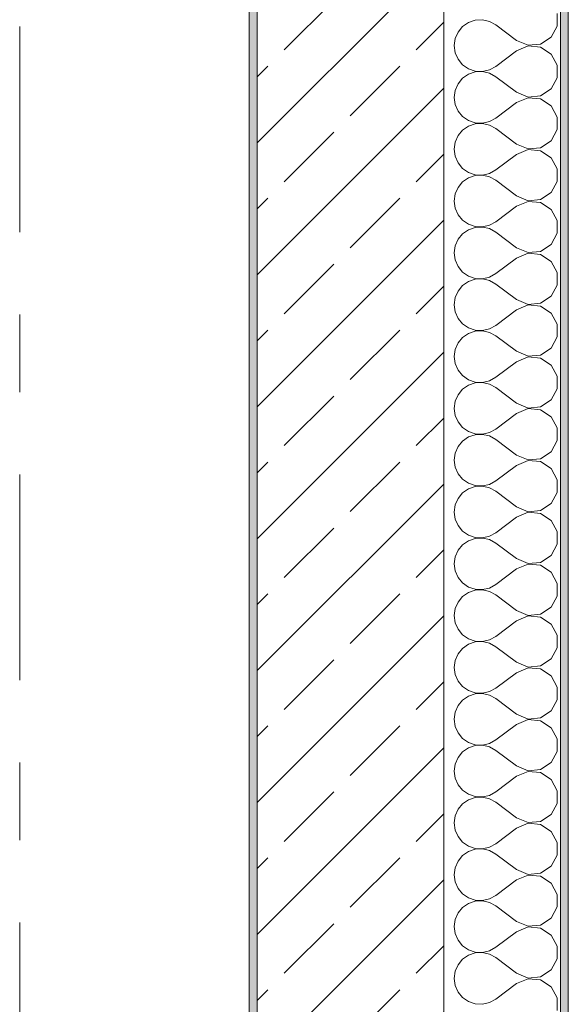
# Model space of a CAD drawing. Header units: metres. Extents: x -3.6 to 84.5, y -11 to 16.8.
# Tile 376 of 389: x 61.7 to 62.4, y 9.2 to 10.4. Entities that reach past the tile are written whole.
import ezdxf

# ---------------------------------------------------------------- set-up
doc = ezdxf.new("R2010")
doc.units = ezdxf.units.M
doc.header["$MEASUREMENT"] = 0
doc.linetypes.add('Strichlinie doppelt', pattern=[0.546806, 0.264583, -0.105833, 0.070556, -0.105833])
doc.layers.add('451 - Universal.Achsen Raster', color=7, linetype='Continuous')
doc.layers.add('604 - Struktur.Wand Aussen', color=7, linetype='Continuous')

# ---------------------------------------------------------------- blocks, each defined once
blk = doc.blocks.new('*X17')
at = {"layer": '604 - Struktur.Wand Aussen', "color": 7, "linetype": 'Continuous', "lineweight": 5}
for p, q in [((62.4207, 10.4252), (62.4207, 10.4415)), ((62.3068, 10.4298), (62.2992, 10.4246)), ((62.3155, 10.4328), (62.3068, 10.4298)), ((62.3247, 10.4332), (62.3155, 10.4328)), ((62.3336, 10.4311), (62.3247, 10.4332)), ((62.3417, 10.4267), (62.3336, 10.4311)), ((62.3684, 10.4067), (62.3417, 10.4267)), ((62.413, 10.4109), (62.4207, 10.4252)), ((62.2933, 10.4175), (62.2896, 10.4091)), ((62.2992, 10.4246), (62.2933, 10.4175)), ((62.2896, 10.4091), (62.2884, 10.4)), ((62.2884, 10.4), (62.2896, 10.3909)), ((62.3684, 10.4067), (62.3833, 10.4004)), ((62.3833, 10.3996), (62.3684, 10.3933)), ((62.3833, 10.4004), (62.3995, 10.4019)), ((62.3995, 10.3981), (62.3833, 10.3996)), ((62.3995, 10.4019), (62.413, 10.4109)), ((62.2896, 10.3909), (62.2933, 10.3825)), ((62.3684, 10.3933), (62.3417, 10.3733)), ((62.413, 10.3891), (62.3995, 10.3981)), ((62.4207, 10.3748), (62.413, 10.3891)), ((62.2933, 10.3825), (62.2992, 10.3754)), ((62.2992, 10.3754), (62.3068, 10.3702)), ((62.4207, 10.3585), (62.4207, 10.3748)), ((62.3068, 10.3631), (62.2992, 10.3579)), ((62.3068, 10.3702), (62.3155, 10.3672)), ((62.3155, 10.3661), (62.3068, 10.3631)), ((62.3155, 10.3672), (62.3247, 10.3668)), ((62.3247, 10.3665), (62.3155, 10.3661)), ((62.3247, 10.3668), (62.3336, 10.3689)), ((62.3336, 10.3645), (62.3247, 10.3665)), ((62.3336, 10.3689), (62.3417, 10.3733)), ((62.3417, 10.36), (62.3336, 10.3645)), ((62.2933, 10.3509), (62.2896, 10.3424)), ((62.2992, 10.3579), (62.2933, 10.3509)), ((62.3684, 10.34), (62.3417, 10.36)), ((62.413, 10.3442), (62.4207, 10.3585)), ((62.2896, 10.3424), (62.2884, 10.3333)), ((62.3684, 10.34), (62.3833, 10.3337)), ((62.3995, 10.3352), (62.413, 10.3442)), ((62.2884, 10.3333), (62.2896, 10.3242)), ((62.2896, 10.3242), (62.2933, 10.3158)), ((62.3684, 10.3267), (62.3417, 10.3067)), ((62.3833, 10.333), (62.3684, 10.3267)), ((62.3833, 10.3337), (62.3995, 10.3352)), ((62.3995, 10.3314), (62.3833, 10.333)), ((62.413, 10.3224), (62.3995, 10.3314)), ((62.2933, 10.3158), (62.2992, 10.3087)), ((62.4207, 10.3081), (62.413, 10.3224)), ((62.2992, 10.3087), (62.3068, 10.3035)), ((62.3068, 10.3035), (62.3155, 10.3006)), ((62.3155, 10.2994), (62.3068, 10.2965)), ((62.3155, 10.3006), (62.3247, 10.3001)), ((62.3247, 10.2999), (62.3155, 10.2994)), ((62.3247, 10.3001), (62.3336, 10.3022)), ((62.3336, 10.2978), (62.3247, 10.2999)), ((62.3336, 10.3022), (62.3417, 10.3067)), ((62.4207, 10.2919), (62.4207, 10.3081)), ((62.2992, 10.2913), (62.2933, 10.2842)), ((62.3068, 10.2965), (62.2992, 10.2913)), ((62.3417, 10.2933), (62.3336, 10.2978)), ((62.3684, 10.2733), (62.3417, 10.2933)), ((62.413, 10.2776), (62.4207, 10.2919)), ((62.2896, 10.2758), (62.2884, 10.2667)), ((62.2933, 10.2842), (62.2896, 10.2758)), ((62.3684, 10.2733), (62.3833, 10.267)), ((62.3995, 10.2686), (62.413, 10.2776)), ((62.2884, 10.2667), (62.2896, 10.2576)), ((62.3684, 10.26), (62.3417, 10.24)), ((62.3833, 10.2663), (62.3684, 10.26)), ((62.3833, 10.267), (62.3995, 10.2686)), ((62.3995, 10.2648), (62.3833, 10.2663)), ((62.413, 10.2558), (62.3995, 10.2648)), ((62.2896, 10.2576), (62.2933, 10.2491)), ((62.2933, 10.2491), (62.2992, 10.2421)), ((62.4207, 10.2415), (62.413, 10.2558)), ((62.2992, 10.2421), (62.3068, 10.2369)), ((62.3068, 10.2369), (62.3155, 10.2339)), ((62.3247, 10.2335), (62.3336, 10.2355)), ((62.3336, 10.2355), (62.3417, 10.24)), ((62.4207, 10.2252), (62.4207, 10.2415)), ((62.2992, 10.2246), (62.2933, 10.2175)), ((62.3068, 10.2298), (62.2992, 10.2246)), ((62.3155, 10.2328), (62.3068, 10.2298)), ((62.3155, 10.2339), (62.3247, 10.2335)), ((62.3247, 10.2332), (62.3155, 10.2328)), ((62.3336, 10.2311), (62.3247, 10.2332)), ((62.3417, 10.2267), (62.3336, 10.2311)), ((62.3684, 10.2067), (62.3417, 10.2267)), ((62.413, 10.2109), (62.4207, 10.2252)), ((62.2933, 10.2175), (62.2896, 10.2091)), ((62.3995, 10.2019), (62.413, 10.2109)), ((62.2896, 10.2091), (62.2884, 10.2)), ((62.2884, 10.2), (62.2896, 10.1909)), ((62.3684, 10.2067), (62.3833, 10.2004)), ((62.3833, 10.1996), (62.3684, 10.1933)), ((62.3833, 10.2004), (62.3995, 10.2019)), ((62.3995, 10.1981), (62.3833, 10.1996)), ((62.413, 10.1891), (62.3995, 10.1981)), ((62.2896, 10.1909), (62.2933, 10.1825)), ((62.3684, 10.1933), (62.3417, 10.1733)), ((62.4207, 10.1748), (62.413, 10.1891)), ((62.2933, 10.1825), (62.2992, 10.1754)), ((62.2992, 10.1754), (62.3068, 10.1702)), ((62.3336, 10.1689), (62.3417, 10.1733)), ((62.4207, 10.1585), (62.4207, 10.1748)), ((62.3068, 10.1631), (62.2992, 10.1579)), ((62.3068, 10.1702), (62.3155, 10.1672)), ((62.3155, 10.1661), (62.3068, 10.1631)), ((62.3155, 10.1672), (62.3247, 10.1668)), ((62.3247, 10.1665), (62.3155, 10.1661)), ((62.3247, 10.1668), (62.3336, 10.1689)), ((62.3336, 10.1645), (62.3247, 10.1665)), ((62.3417, 10.16), (62.3336, 10.1645)), ((62.3684, 10.14), (62.3417, 10.16)), ((62.2933, 10.1509), (62.2896, 10.1424)), ((62.2992, 10.1579), (62.2933, 10.1509)), ((62.413, 10.1442), (62.4207, 10.1585)), ((62.2896, 10.1424), (62.2884, 10.1333)), ((62.2884, 10.1333), (62.2896, 10.1242)), ((62.3684, 10.14), (62.3833, 10.1337)), ((62.3833, 10.1337), (62.3995, 10.1352)), ((62.3995, 10.1352), (62.413, 10.1442)), ((62.2896, 10.1242), (62.2933, 10.1158)), ((62.3684, 10.1267), (62.3417, 10.1067)), ((62.3833, 10.133), (62.3684, 10.1267)), ((62.3995, 10.1314), (62.3833, 10.133)), ((62.413, 10.1224), (62.3995, 10.1314)), ((62.4207, 10.1081), (62.413, 10.1224)), ((62.2933, 10.1158), (62.2992, 10.1087)), ((62.2992, 10.1087), (62.3068, 10.1035)), ((62.4207, 10.0919), (62.4207, 10.1081)), ((62.3068, 10.0965), (62.2992, 10.0913)), ((62.3068, 10.1035), (62.3155, 10.1006)), ((62.3155, 10.0994), (62.3068, 10.0965)), ((62.3155, 10.1006), (62.3247, 10.1001)), ((62.3247, 10.0999), (62.3155, 10.0994)), ((62.3247, 10.1001), (62.3336, 10.1022)), ((62.3336, 10.0978), (62.3247, 10.0999)), ((62.3336, 10.1022), (62.3417, 10.1067)), ((62.3417, 10.0933), (62.3336, 10.0978)), ((62.2933, 10.0842), (62.2896, 10.0758)), ((62.2992, 10.0913), (62.2933, 10.0842)), ((62.3684, 10.0733), (62.3417, 10.0933)), ((62.413, 10.0776), (62.4207, 10.0919)), ((62.2896, 10.0758), (62.2884, 10.0667)), ((62.3684, 10.0733), (62.3833, 10.067)), ((62.3995, 10.0686), (62.413, 10.0776)), ((62.2884, 10.0667), (62.2896, 10.0576)), ((62.2896, 10.0576), (62.2933, 10.0491)), ((62.3684, 10.06), (62.3417, 10.04)), ((62.3833, 10.0663), (62.3684, 10.06)), ((62.3833, 10.067), (62.3995, 10.0686)), ((62.3995, 10.0648), (62.3833, 10.0663)), ((62.413, 10.0558), (62.3995, 10.0648)), ((62.2933, 10.0491), (62.2992, 10.0421)), ((62.4207, 10.0415), (62.413, 10.0558)), ((62.2992, 10.0421), (62.3068, 10.0369)), ((62.3068, 10.0369), (62.3155, 10.0339)), ((62.3155, 10.0328), (62.3068, 10.0298)), ((62.3155, 10.0339), (62.3247, 10.0335)), ((62.3247, 10.0332), (62.3155, 10.0328)), ((62.3247, 10.0335), (62.3336, 10.0355)), ((62.3336, 10.0311), (62.3247, 10.0332)), ((62.3336, 10.0355), (62.3417, 10.04)), ((62.4207, 10.0252), (62.4207, 10.0415)), ((62.2992, 10.0246), (62.2933, 10.0175)), ((62.3068, 10.0298), (62.2992, 10.0246)), ((62.3417, 10.0267), (62.3336, 10.0311)), ((62.3684, 10.0067), (62.3417, 10.0267)), ((62.413, 10.0109), (62.4207, 10.0252)), ((62.2896, 10.0091), (62.2884, 10)), ((62.2933, 10.0175), (62.2896, 10.0091)), ((62.3684, 10.0067), (62.3833, 10.0004)), ((62.3995, 10.0019), (62.413, 10.0109)), ((62.2884, 10), (62.2896, 9.9909)), ((62.3833, 9.9996), (62.3684, 9.9933)), ((62.3833, 10.0004), (62.3995, 10.0019)), ((62.3995, 9.9981), (62.3833, 9.9996)), ((62.413, 9.9891), (62.3995, 9.9981)), ((62.2896, 9.9909), (62.2933, 9.9825)), ((62.2933, 9.9825), (62.2992, 9.9754)), ((62.3684, 9.9933), (62.3417, 9.9733)), ((62.4207, 9.9748), (62.413, 9.9891)), ((62.2992, 9.9754), (62.3068, 9.9702)), ((62.3068, 9.9702), (62.3155, 9.9672)), ((62.3247, 9.9668), (62.3336, 9.9689)), ((62.3336, 9.9689), (62.3417, 9.9733)), ((62.4207, 9.9585), (62.4207, 9.9748)), ((62.2992, 9.9579), (62.2933, 9.9509)), ((62.3068, 9.9631), (62.2992, 9.9579)), ((62.3155, 9.9661), (62.3068, 9.9631)), ((62.3155, 9.9672), (62.3247, 9.9668)), ((62.3247, 9.9665), (62.3155, 9.9661)), ((62.3336, 9.9645), (62.3247, 9.9665)), ((62.3417, 9.96), (62.3336, 9.9645)), ((62.3684, 9.94), (62.3417, 9.96)), ((62.413, 9.9442), (62.4207, 9.9585)), ((62.2933, 9.9509), (62.2896, 9.9424)), ((62.3995, 9.9352), (62.413, 9.9442)), ((62.2896, 9.9424), (62.2884, 9.9333)), ((62.2884, 9.9333), (62.2896, 9.9242)), ((62.3684, 9.94), (62.3833, 9.9337)), ((62.3833, 9.933), (62.3684, 9.9267)), ((62.3833, 9.9337), (62.3995, 9.9352)), ((62.3995, 9.9314), (62.3833, 9.933)), ((62.413, 9.9224), (62.3995, 9.9314)), ((62.2896, 9.9242), (62.2933, 9.9158)), ((62.3684, 9.9267), (62.3417, 9.9067)), ((62.4207, 9.9081), (62.413, 9.9224)), ((62.2933, 9.9158), (62.2992, 9.9087)), ((62.2992, 9.9087), (62.3068, 9.9035)), ((62.3336, 9.9022), (62.3417, 9.9067)), ((62.4207, 9.8919), (62.4207, 9.9081)), ((62.3068, 9.8965), (62.2992, 9.8913)), ((62.3068, 9.9035), (62.3155, 9.9006)), ((62.3155, 9.8994), (62.3068, 9.8965)), ((62.3155, 9.9006), (62.3247, 9.9001)), ((62.3247, 9.8999), (62.3155, 9.8994)), ((62.3247, 9.9001), (62.3336, 9.9022)), ((62.3336, 9.8978), (62.3247, 9.8999)), ((62.3417, 9.8933), (62.3336, 9.8978)), ((62.3684, 9.8733), (62.3417, 9.8933)), ((62.2933, 9.8842), (62.2896, 9.8758)), ((62.2992, 9.8913), (62.2933, 9.8842)), ((62.413, 9.8776), (62.4207, 9.8919)), ((62.2896, 9.8758), (62.2884, 9.8667)), ((62.3684, 9.8733), (62.3833, 9.867)), ((62.3833, 9.867), (62.3995, 9.8686)), ((62.3995, 9.8686), (62.413, 9.8776)), ((62.2884, 9.8667), (62.2896, 9.8576)), ((62.2896, 9.8576), (62.2933, 9.8491)), ((62.3684, 9.86), (62.3417, 9.84)), ((62.3833, 9.8663), (62.3684, 9.86)), ((62.3995, 9.8648), (62.3833, 9.8663)), ((62.413, 9.8558), (62.3995, 9.8648)), ((62.4207, 9.8415), (62.413, 9.8558)), ((62.2933, 9.8491), (62.2992, 9.8421)), ((62.2992, 9.8421), (62.3068, 9.8369)), ((62.3068, 9.8298), (62.2992, 9.8246)), ((62.3068, 9.8369), (62.3155, 9.8339)), ((62.3155, 9.8328), (62.3068, 9.8298)), ((62.3155, 9.8339), (62.3247, 9.8335)), ((62.3247, 9.8332), (62.3155, 9.8328)), ((62.3247, 9.8335), (62.3336, 9.8355)), ((62.3336, 9.8311), (62.3247, 9.8332)), ((62.3336, 9.8355), (62.3417, 9.84)), ((62.3417, 9.8267), (62.3336, 9.8311)), ((62.4207, 9.8252), (62.4207, 9.8415)), ((62.2933, 9.8175), (62.2896, 9.8091)), ((62.2992, 9.8246), (62.2933, 9.8175)), ((62.3684, 9.8067), (62.3417, 9.8267)), ((62.413, 9.8109), (62.4207, 9.8252)), ((62.2896, 9.8091), (62.2884, 9.8)), ((62.3684, 9.8067), (62.3833, 9.8004)), ((62.3995, 9.8019), (62.413, 9.8109)), ((62.2884, 9.8), (62.2896, 9.7909)), ((62.3684, 9.7933), (62.3417, 9.7733)), ((62.3833, 9.7996), (62.3684, 9.7933)), ((62.3833, 9.8004), (62.3995, 9.8019)), ((62.3995, 9.7981), (62.3833, 9.7996)), ((62.413, 9.7891), (62.3995, 9.7981)), ((62.2896, 9.7909), (62.2933, 9.7825)), ((62.2933, 9.7825), (62.2992, 9.7754)), ((62.4207, 9.7748), (62.413, 9.7891)), ((62.2992, 9.7754), (62.3068, 9.7702)), ((62.3068, 9.7702), (62.3155, 9.7672)), ((62.3155, 9.7661), (62.3068, 9.7631)), ((62.3155, 9.7672), (62.3247, 9.7668)), ((62.3247, 9.7665), (62.3155, 9.7661)), ((62.3247, 9.7668), (62.3336, 9.7689)), ((62.3336, 9.7645), (62.3247, 9.7665)), ((62.3336, 9.7689), (62.3417, 9.7733)), ((62.4207, 9.7585), (62.4207, 9.7748)), ((62.2992, 9.7579), (62.2933, 9.7509)), ((62.3068, 9.7631), (62.2992, 9.7579)), ((62.3417, 9.76), (62.3336, 9.7645)), ((62.3684, 9.74), (62.3417, 9.76)), ((62.413, 9.7442), (62.4207, 9.7585)), ((62.2896, 9.7424), (62.2884, 9.7333)), ((62.2933, 9.7509), (62.2896, 9.7424)), ((62.3995, 9.7352), (62.413, 9.7442)), ((62.2884, 9.7333), (62.2896, 9.7242)), ((62.3684, 9.74), (62.3833, 9.7337)), ((62.3833, 9.733), (62.3684, 9.7267)), ((62.3833, 9.7337), (62.3995, 9.7352)), ((62.3995, 9.7314), (62.3833, 9.733)), ((62.413, 9.7224), (62.3995, 9.7314)), ((62.2896, 9.7242), (62.2933, 9.7158)), ((62.2933, 9.7158), (62.2992, 9.7087)), ((62.3684, 9.7267), (62.3417, 9.7067)), ((62.4207, 9.7081), (62.413, 9.7224)), ((62.2992, 9.7087), (62.3068, 9.7035)), ((62.3068, 9.7035), (62.3155, 9.7006)), ((62.3336, 9.7022), (62.3417, 9.7067)), ((62.4207, 9.6919), (62.4207, 9.7081)), ((62.2992, 9.6913), (62.2933, 9.6842)), ((62.3068, 9.6965), (62.2992, 9.6913)), ((62.3155, 9.6994), (62.3068, 9.6965)), ((62.3155, 9.7006), (62.3247, 9.7001)), ((62.3247, 9.6999), (62.3155, 9.6994)), ((62.3247, 9.7001), (62.3336, 9.7022)), ((62.3336, 9.6978), (62.3247, 9.6999)), ((62.3417, 9.6933), (62.3336, 9.6978)), ((62.3684, 9.6733), (62.3417, 9.6933)), ((62.413, 9.6776), (62.4207, 9.6919)), ((62.2933, 9.6842), (62.2896, 9.6758)), ((62.3995, 9.6686), (62.413, 9.6776)), ((62.2896, 9.6758), (62.2884, 9.6667)), ((62.2884, 9.6667), (62.2896, 9.6576)), ((62.3684, 9.6733), (62.3833, 9.667)), ((62.3833, 9.6663), (62.3684, 9.66)), ((62.3833, 9.667), (62.3995, 9.6686)), ((62.3995, 9.6648), (62.3833, 9.6663)), ((62.413, 9.6558), (62.3995, 9.6648)), ((62.2896, 9.6576), (62.2933, 9.6491)), ((62.3684, 9.66), (62.3417, 9.64)), ((62.4207, 9.6415), (62.413, 9.6558)), ((62.2933, 9.6491), (62.2992, 9.6421)), ((62.2992, 9.6421), (62.3068, 9.6369)), ((62.3336, 9.6355), (62.3417, 9.64)), ((62.4207, 9.6252), (62.4207, 9.6415)), ((62.3068, 9.6298), (62.2992, 9.6246)), ((62.3068, 9.6369), (62.3155, 9.6339)), ((62.3155, 9.6328), (62.3068, 9.6298)), ((62.3155, 9.6339), (62.3247, 9.6335)), ((62.3247, 9.6332), (62.3155, 9.6328)), ((62.3247, 9.6335), (62.3336, 9.6355)), ((62.3336, 9.6311), (62.3247, 9.6332)), ((62.3417, 9.6267), (62.3336, 9.6311)), ((62.3684, 9.6067), (62.3417, 9.6267)), ((62.2933, 9.6175), (62.2896, 9.6091)), ((62.2992, 9.6246), (62.2933, 9.6175)), ((62.413, 9.6109), (62.4207, 9.6252)), ((62.2896, 9.6091), (62.2884, 9.6)), ((62.3684, 9.6067), (62.3833, 9.6004)), ((62.3833, 9.6004), (62.3995, 9.6019)), ((62.3995, 9.6019), (62.413, 9.6109)), ((62.2884, 9.6), (62.2896, 9.5909)), ((62.2896, 9.5909), (62.2933, 9.5825)), ((62.3684, 9.5933), (62.3417, 9.5733)), ((62.3833, 9.5996), (62.3684, 9.5933)), ((62.3995, 9.5981), (62.3833, 9.5996)), ((62.413, 9.5891), (62.3995, 9.5981)), ((62.4207, 9.5748), (62.413, 9.5891)), ((62.2933, 9.5825), (62.2992, 9.5754)), ((62.2992, 9.5754), (62.3068, 9.5702)), ((62.3068, 9.5702), (62.3155, 9.5672)), ((62.3155, 9.5661), (62.3068, 9.5631)), ((62.3155, 9.5672), (62.3247, 9.5668)), ((62.3247, 9.5665), (62.3155, 9.5661)), ((62.3247, 9.5668), (62.3336, 9.5689)), ((62.3336, 9.5645), (62.3247, 9.5665)), ((62.3336, 9.5689), (62.3417, 9.5733)), ((62.3417, 9.56), (62.3336, 9.5645)), ((62.4207, 9.5585), (62.4207, 9.5748)), ((62.2933, 9.5509), (62.2896, 9.5424)), ((62.2992, 9.5579), (62.2933, 9.5509)), ((62.3068, 9.5631), (62.2992, 9.5579)), ((62.3684, 9.54), (62.3417, 9.56)), ((62.413, 9.5442), (62.4207, 9.5585)), ((62.2896, 9.5424), (62.2884, 9.5333)), ((62.3684, 9.54), (62.3833, 9.5337)), ((62.3995, 9.5352), (62.413, 9.5442)), ((62.2884, 9.5333), (62.2896, 9.5242)), ((62.3684, 9.5267), (62.3417, 9.5067)), ((62.3833, 9.533), (62.3684, 9.5267)), ((62.3833, 9.5337), (62.3995, 9.5352)), ((62.3995, 9.5314), (62.3833, 9.533)), ((62.413, 9.5224), (62.3995, 9.5314)), ((62.2896, 9.5242), (62.2933, 9.5158)), ((62.2933, 9.5158), (62.2992, 9.5087)), ((62.4207, 9.5081), (62.413, 9.5224)), ((62.2992, 9.5087), (62.3068, 9.5035)), ((62.3068, 9.5035), (62.3155, 9.5006)), ((62.3155, 9.5006), (62.3247, 9.5001)), ((62.3247, 9.5001), (62.3336, 9.5022)), ((62.3336, 9.5022), (62.3417, 9.5067)), ((62.4207, 9.4919), (62.4207, 9.5081)), ((62.2992, 9.4913), (62.2933, 9.4842)), ((62.3068, 9.4965), (62.2992, 9.4913)), ((62.3155, 9.4994), (62.3068, 9.4965)), ((62.3247, 9.4999), (62.3155, 9.4994)), ((62.3336, 9.4978), (62.3247, 9.4999)), ((62.3417, 9.4933), (62.3336, 9.4978)), ((62.3684, 9.4733), (62.3417, 9.4933)), ((62.413, 9.4776), (62.4207, 9.4919)), ((62.2896, 9.4758), (62.2884, 9.4667)), ((62.2933, 9.4842), (62.2896, 9.4758)), ((62.3995, 9.4686), (62.413, 9.4776)), ((62.2884, 9.4667), (62.2896, 9.4576)), ((62.3684, 9.4733), (62.3833, 9.467)), ((62.3833, 9.4663), (62.3684, 9.46)), ((62.3833, 9.467), (62.3995, 9.4686)), ((62.3995, 9.4648), (62.3833, 9.4663)), ((62.413, 9.4558), (62.3995, 9.4648)), ((62.2896, 9.4576), (62.2933, 9.4491)), ((62.3684, 9.46), (62.3417, 9.44)), ((62.4207, 9.4415), (62.413, 9.4558)), ((62.2933, 9.4491), (62.2992, 9.4421)), ((62.2992, 9.4421), (62.3068, 9.4369)), ((62.3068, 9.4369), (62.3155, 9.4339)), ((62.3336, 9.4355), (62.3417, 9.44)), ((62.4207, 9.4252), (62.4207, 9.4415)), ((62.2992, 9.4246), (62.2933, 9.4175)), ((62.3068, 9.4298), (62.2992, 9.4246)), ((62.3155, 9.4328), (62.3068, 9.4298)), ((62.3155, 9.4339), (62.3247, 9.4335)), ((62.3247, 9.4332), (62.3155, 9.4328)), ((62.3247, 9.4335), (62.3336, 9.4355)), ((62.3336, 9.4311), (62.3247, 9.4332)), ((62.3417, 9.4267), (62.3336, 9.4311)), ((62.3684, 9.4067), (62.3417, 9.4267)), ((62.413, 9.4109), (62.4207, 9.4252)), ((62.2933, 9.4175), (62.2896, 9.4091)), ((62.2896, 9.4091), (62.2884, 9.4)), ((62.2884, 9.4), (62.2896, 9.3909)), ((62.3684, 9.4067), (62.3833, 9.4004)), ((62.3833, 9.3996), (62.3684, 9.3933)), ((62.3833, 9.4004), (62.3995, 9.4019)), ((62.3995, 9.3981), (62.3833, 9.3996)), ((62.3995, 9.4019), (62.413, 9.4109)), ((62.2896, 9.3909), (62.2933, 9.3825)), ((62.3684, 9.3933), (62.3417, 9.3733)), ((62.413, 9.3891), (62.3995, 9.3981)), ((62.4207, 9.3748), (62.413, 9.3891)), ((62.2933, 9.3825), (62.2992, 9.3754)), ((62.2992, 9.3754), (62.3068, 9.3702)), ((62.3336, 9.3689), (62.3417, 9.3733)), ((62.4207, 9.3585), (62.4207, 9.3748)), ((62.3068, 9.3631), (62.2992, 9.3579)), ((62.3068, 9.3702), (62.3155, 9.3672)), ((62.3155, 9.3661), (62.3068, 9.3631)), ((62.3155, 9.3672), (62.3247, 9.3668)), ((62.3247, 9.3665), (62.3155, 9.3661)), ((62.3247, 9.3668), (62.3336, 9.3689)), ((62.3336, 9.3645), (62.3247, 9.3665)), ((62.3417, 9.36), (62.3336, 9.3645)), ((62.2933, 9.3509), (62.2896, 9.3424)), ((62.2992, 9.3579), (62.2933, 9.3509)), ((62.3684, 9.34), (62.3417, 9.36)), ((62.413, 9.3442), (62.4207, 9.3585)), ((62.2896, 9.3424), (62.2884, 9.3333)), ((62.3684, 9.34), (62.3833, 9.3337)), ((62.3995, 9.3352), (62.413, 9.3442)), ((62.2884, 9.3333), (62.2896, 9.3242)), ((62.2896, 9.3242), (62.2933, 9.3158)), ((62.3684, 9.3267), (62.3417, 9.3067)), ((62.3833, 9.333), (62.3684, 9.3267)), ((62.3833, 9.3337), (62.3995, 9.3352)), ((62.3995, 9.3314), (62.3833, 9.333)), ((62.413, 9.3224), (62.3995, 9.3314)), ((62.2933, 9.3158), (62.2992, 9.3087)), ((62.4207, 9.3081), (62.413, 9.3224)), ((62.2992, 9.3087), (62.3068, 9.3035)), ((62.3068, 9.3035), (62.3155, 9.3006)), ((62.3155, 9.2994), (62.3068, 9.2965)), ((62.3155, 9.3006), (62.3247, 9.3001)), ((62.3247, 9.2999), (62.3155, 9.2994)), ((62.3247, 9.3001), (62.3336, 9.3022)), ((62.3336, 9.2978), (62.3247, 9.2999)), ((62.3336, 9.3022), (62.3417, 9.3067)), ((62.3417, 9.2933), (62.3336, 9.2978)), ((62.4207, 9.2919), (62.4207, 9.3081)), ((62.2992, 9.2913), (62.2933, 9.2842)), ((62.3068, 9.2965), (62.2992, 9.2913)), ((62.3684, 9.2733), (62.3417, 9.2933)), ((62.413, 9.2776), (62.4207, 9.2919)), ((62.2896, 9.2758), (62.2884, 9.2667)), ((62.2933, 9.2842), (62.2896, 9.2758)), ((62.3684, 9.2733), (62.3833, 9.267)), ((62.3995, 9.2686), (62.413, 9.2776)), ((62.2884, 9.2667), (62.2896, 9.2576)), ((62.3684, 9.26), (62.3417, 9.24)), ((62.3833, 9.2663), (62.3684, 9.26)), ((62.3833, 9.267), (62.3995, 9.2686)), ((62.3995, 9.2648), (62.3833, 9.2663)), ((62.413, 9.2558), (62.3995, 9.2648)), ((62.2896, 9.2576), (62.2933, 9.2491)), ((62.2933, 9.2491), (62.2992, 9.2421)), ((62.4207, 9.2415), (62.413, 9.2558)), ((62.2992, 9.2421), (62.3068, 9.2369)), ((62.3068, 9.2369), (62.3155, 9.2339)), ((62.3247, 9.2335), (62.3336, 9.2355)), ((62.3336, 9.2355), (62.3417, 9.24)), ((62.4207, 9.2252), (62.4207, 9.2415)), ((62.2992, 9.2246), (62.2933, 9.2175)), ((62.3068, 9.2298), (62.2992, 9.2246)), ((62.3155, 9.2328), (62.3068, 9.2298)), ((62.3155, 9.2339), (62.3247, 9.2335)), ((62.3247, 9.2332), (62.3155, 9.2328)), ((62.3336, 9.2311), (62.3247, 9.2332)), ((62.3417, 9.2267), (62.3336, 9.2311)), ((62.3684, 9.2067), (62.3417, 9.2267)), ((62.413, 9.2109), (62.4207, 9.2252)), ((62.2896, 9.2091), (62.2884, 9.2)), ((62.2933, 9.2175), (62.2896, 9.2091)), ((62.3995, 9.2019), (62.413, 9.2109)), ((62.2884, 9.2), (62.2896, 9.1909)), ((62.3684, 9.2067), (62.3833, 9.2004)), ((62.3833, 9.1996), (62.3684, 9.1933)), ((62.3833, 9.2004), (62.3995, 9.2019)), ((62.3995, 9.1981), (62.3833, 9.1996)), ((62.413, 9.1891), (62.3995, 9.1981)), ((62.2896, 9.1909), (62.2933, 9.1825)), ((62.3684, 9.1933), (62.3417, 9.1733)), ((62.4207, 9.1748), (62.413, 9.1891)), ((62.2933, 9.1825), (62.2992, 9.1754)), ((62.2992, 9.1754), (62.3068, 9.1702)), ((62.3336, 9.1689), (62.3417, 9.1733)), ((62.4207, 9.1585), (62.4207, 9.1748)), ((62.3068, 9.1702), (62.3155, 9.1672)), ((62.3155, 9.1672), (62.3247, 9.1668)), ((62.3247, 9.1668), (62.3336, 9.1689))]:
    blk.add_line(p, q, dxfattribs=at)

msp = doc.modelspace()

# ---------------------------------------------------------------- hatches: boundary and pattern name
at = {"layer": '604 - Struktur.Wand Aussen', "linetype": 'Continuous', "lineweight": 0, "true_color": 0x000000}
h = msp.add_hatch(dxfattribs=at)
h.set_pattern_fill('Verputz_0001', color=18, style=0, pattern_type=2)
h.set_pattern_definition([(0, (0, 0), (0, 0.08660254), [0, -0.05]), (0, (0.025, 0.0433), (0, 0.08660254), [0, -0.05])])
h.paths.add_polyline_path([(62.425, 7.935), (62.435, 7.935), (62.435, 13.845), (62.425, 13.845)])
h = msp.add_hatch(dxfattribs=at)
h.set_pattern_fill('Beton__Stahlbeton_0001', color=18, style=0, pattern_type=2)
h.set_pattern_definition([(45, (0, 0), (-0.08485281, 0.08485281), []), (45, (-0.04243, 0.04243), (-0.08485281, 0.08485281), [0.09, -0.03])])
h.paths.add_polyline_path([(62.035, 7.935), (62.085, 7.935), (62.155, 7.935), (62.275, 7.935), (62.275, 13.455), (62.035, 13.455)])
h = msp.add_hatch(dxfattribs=at)
h.set_pattern_fill('Gips_0001', color=18, style=0, pattern_type=2)
h.set_pattern_definition([(45, (0, 0), (-0.01767767, 0.01767767), [0, -0.025])])
h.paths.add_polyline_path([(62.025, 12.99), (62.025, 8.51), (62.035, 8.51), (62.035, 12.99)])

# ---------------------------------------------------------------- linework, layer by layer
at = {"layer": '451 - Universal.Achsen Raster', "color": 160, "linetype": 'Strichlinie doppelt', "lineweight": 9, "true_color": 0x3232ff}
msp.add_line((61.73, -10.585), (61.73, 16.355), dxfattribs=at)
at = {"layer": '604 - Struktur.Wand Aussen', "color": 7, "linetype": 'Continuous', "lineweight": 5}
msp.add_line((62.425, 7.935), (62.425, 13.705), dxfattribs=at)
at = {"layer": '604 - Struktur.Wand Aussen', "color": 7, "linetype": 'Continuous', "lineweight": 13}
for p, q in [((62.275, 7.935), (62.275, 13.455)), ((62.035, 12.99), (62.035, 8.51))]:
    msp.add_line(p, q, dxfattribs=at)
at = {"layer": '604 - Struktur.Wand Aussen', "color": 7, "linetype": 'Continuous', "lineweight": 5, "flags": 128}
for points in [[(62.435, 7.935), (62.435, 13.845)], [(62.025, 12.99), (62.025, 8.51)]]:
    msp.add_lwpolyline(points, dxfattribs=at)

# ---------------------------------------------------------------- block references
at = {"layer": '604 - Struktur.Wand Aussen', "color": 7, "lineweight": 18}
msp.add_blockref('*X17', (0, 0), dxfattribs=at)

doc.saveas('drawing.dxf')
